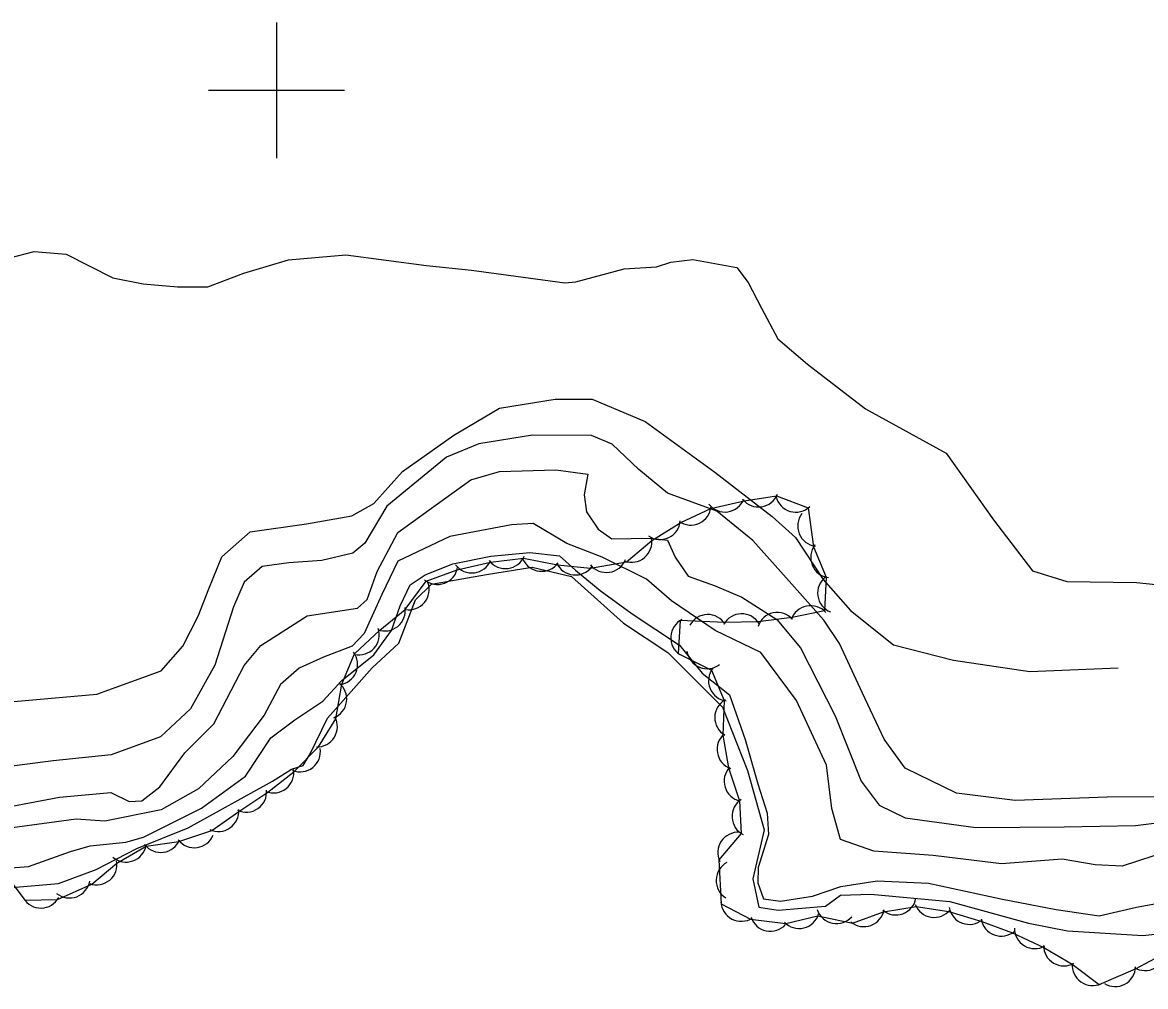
# Model space of a CAD drawing. Extents: x 646142 to 649934, y 5874075 to 5876351.
# Drawn here: x 648962.6 to 649128, y 5875667.9 to 5875810 of the extents above; entities that cross this region are included whole.
import ezdxf

# ---------------------------------------------------------------- set-up
doc = ezdxf.new("R2010")
doc.units = 0
for name, color, linetype in [('Niveau 1', 7, 'Continuous'), ('Niveau 2', 7, 'Continuous'), ('Niveau 4', 7, 'Continuous'), ('Niveau 44', 7, 'Continuous'), ('Niveau 61', 7, 'Continuous')]:
    doc.layers.add(name, color=color, linetype=linetype)

msp = doc.modelspace()

# ---------------------------------------------------------------- linework, layer by layer
at = {"layer": 'Niveau 1'}
for points in [[(648909.73, 5875769.97), (648919.55, 5875764.76), (648932.52, 5875750.69), (648940.4, 5875731.01), (648946.05, 5875715.35), (648952.54, 5875710.77), (648959.64, 5875709.76), (648973.55, 5875711), (648983.04, 5875714.42), (648986.21, 5875718.1), (648988.48, 5875722.52), (648990.04, 5875726.53)], [(648990.04, 5875726.53), (648991.94, 5875731.26), (648996.15, 5875734.92), (649004.45, 5875736.12), (649011.11, 5875737.3), (649014.33, 5875739.11), (649018.56, 5875743.82), (649026.12, 5875749.18), (649032.87, 5875753.17), (649041.04, 5875754.48), (649046.52, 5875754.5), (649054.3, 5875751.21), (649064.57, 5875743.7), (649073, 5875737.19), (649076.44, 5875734.1), (649080.52, 5875727.9)], [(649080.52, 5875727.9), (649084.56, 5875723.34), (649090.87, 5875718.28), (649099.72, 5875716.02), (649110.97, 5875714.33), (649123.99, 5875714.9)]]:
    msp.add_lwpolyline(points, dxfattribs=at)
at = {"layer": 'Niveau 2'}
for points in [[(648956.68, 5875774.29), (648964.31, 5875776.25), (648969.01, 5875775.85), (648975.91, 5875772.37), (648980.36, 5875771.48), (648985.41, 5875771.05), (648989.9, 5875771.04), (648995.2, 5875773.03), (649001.77, 5875775.02), (649010.21, 5875775.77), (649022.12, 5875774.2), (649028.71, 5875773.5), (649034.2, 5875772.76), (649042.46, 5875771.62), (649044.08, 5875771.77), (649051.24, 5875773.69), (649055.99, 5875774), (649058.08, 5875774.65), (649061.31, 5875775.05), (649067.82, 5875773.88), (649069.49, 5875771.69), (649071.47, 5875767.89), (649073.87, 5875763.37), (649078.21, 5875759.65)], [(649078.21, 5875759.65), (649086.75, 5875753.04), (649098.67, 5875746.5), (649105.64, 5875736.72), (649111.36, 5875729.16), (649116.4, 5875727.62), (649126.67, 5875727.48), (649137.09, 5875726.36), (649148.51, 5875723.87), (649160.69, 5875723.2), (649176.78, 5875724.4), (649188.03, 5875726.1), (649202.41, 5875729.25), (649211.74, 5875732.2)], [(648993.66, 5875723.85), (648990.94, 5875715.27), (648987.33, 5875708.85), (648982.91, 5875704.7), (648975.67, 5875702.06), (648967.09, 5875701.18), (648954.95, 5875699.63), (648941.96, 5875700.94), (648937.59, 5875705.13), (648933.95, 5875712.9), (648930.31, 5875728.3), (648925.83, 5875741.51), (648919.25, 5875753.24), (648913.8, 5875757.8)], [(649082.92, 5875718.47), (649080.61, 5875721.9), (649075.52, 5875727.67), (649070.16, 5875733.64), (649064.85, 5875737.98), (649057.59, 5875740.62), (649053.4, 5875744.12), (649049.43, 5875747.87), (649046.39, 5875749.12), (649037.73, 5875749.17), (649029.79, 5875747.88), (649025.06, 5875745.94), (649016.26, 5875738.7), (649013.02, 5875733.25), (649011.23, 5875731.8), (649006.71, 5875730.7), (649001.83, 5875730.38), (648997.9, 5875729.8), (648995.25, 5875727.51), (648993.66, 5875723.85)], [(648957.34, 5875693.83), (648968.05, 5875695.84), (648975.61, 5875696.51), (648978.31, 5875695.17), (648980.17, 5875695.27), (648982.8, 5875697.33), (648986.49, 5875702.36), (648990.78, 5875706.62), (648995.26, 5875715.25), (648997.68, 5875718.17), (649004.54, 5875722.54), (649011.94, 5875723.67), (649013.34, 5875724.97), (649014.83, 5875729.1), (649017.87, 5875734.83), (649022.48, 5875738.18), (649028.63, 5875742.6), (649032.85, 5875743.8), (649041.14, 5875744.06), (649045.88, 5875743.43), (649045.34, 5875740.39), (649045.69, 5875737.89), (649047.39, 5875735.34), (649049.4, 5875733.88), (649055.08, 5875733.97), (649057.62, 5875733.72), (649058.73, 5875731.18), (649060.63, 5875728.41), (649064.63, 5875726.95), (649068.53, 5875725.3), (649073.7, 5875722)], [(649131.51, 5875687.93), (649124.57, 5875685.66), (649120.62, 5875685.84), (649115.73, 5875686.7), (649106.82, 5875686.02), (649096.73, 5875687.24), (649087.99, 5875687.88), (649083.08, 5875689.56), (649081.83, 5875694.16), (649081, 5875700.56), (649076.59, 5875710.06), (649071.36, 5875717.13), (649064.6, 5875720.41), (649058.21, 5875724.78), (649054.51, 5875727.93), (649047.99, 5875731.17), (649042.76, 5875733.23), (649037.8, 5875736.15), (649034.64, 5875735.98), (649025.54, 5875734.23), (649017.9, 5875730.61), (649015.54, 5875725.69), (649012.91, 5875719.93), (649011.14, 5875718.06), (649006.95, 5875716.45), (649003.35, 5875714.84), (649000.58, 5875712.41), (648998.18, 5875707.9), (648993.58, 5875701.84), (648988.5, 5875697.03), (648983.04, 5875693.96), (648974.74, 5875692.28), (648970.49, 5875692.6), (648960.75, 5875691.26)], [(648957.57, 5875685.14), (648963.46, 5875685.61), (648969.66, 5875687.81), (648972.58, 5875688.66), (648977.83, 5875689.19), (648980.4, 5875689.95), (648988.94, 5875694.19), (648995.44, 5875698.9), (648999.15, 5875704.59), (649002.73, 5875707.21), (649006.82, 5875709.99), (649009.65, 5875713.01), (649014.36, 5875716.79), (649016.96, 5875720.38), (649018.21, 5875724.03), (649019.69, 5875727.11), (649021.9, 5875728.6), (649025.98, 5875730.2), (649031.57, 5875731.35), (649037.34, 5875731.86), (649041.67, 5875731.37), (649044.04, 5875729.28), (649047.67, 5875726.3), (649052.39, 5875722.83), (649059.35, 5875718.2), (649062.73, 5875714.08), (649066.72, 5875710.9), (649069.04, 5875704.33)], [(649073.7, 5875722), (649077.19, 5875717.84), (649082.28, 5875707.83), (649086.11, 5875698.18), (649088.79, 5875694.66), (649092.6, 5875692.76), (649103.04, 5875691.34), (649116.03, 5875691.44), (649126.55, 5875691.67), (649136.74, 5875692.93), (649142.8, 5875693.24), (649155.4, 5875691.31), (649168.44, 5875688.35), (649179.18, 5875686.25), (649188.87, 5875687.82), (649194.75, 5875688.82), (649202.93, 5875691.43), (649210.43, 5875693.86), (649216.03, 5875696.59), (649217.21, 5875697.45)], [(649216.16, 5875704.1), (649209.07, 5875699.9), (649196.91, 5875694.94), (649186.38, 5875692.6), (649175.45, 5875693.15), (649158.76, 5875695.3), (649146.9, 5875695.89), (649134.86, 5875695.87), (649122.35, 5875695.81), (649108.83, 5875695.31), (649100.19, 5875696.42), (649092.59, 5875700.09), (649089.5, 5875704.39), (649086.3, 5875711.15), (649082.92, 5875718.47)], [(649069.04, 5875704.33), (649070.89, 5875697.77), (649072.29, 5875693.47), (649072.46, 5875690.3), (649070.98, 5875685.45), (649070.89, 5875683.2), (649071.76, 5875680.86), (649074.26, 5875680.5), (649078.95, 5875681.21), (649083.11, 5875682.64), (649088.5, 5875683.48), (649096.05, 5875683.15), (649106.96, 5875680.81), (649114.86, 5875679.28), (649121.18, 5875678.31), (649126.7, 5875679.62), (649134.21, 5875681)]]:
    msp.add_lwpolyline(points, dxfattribs=at)
at = {"layer": 'Niveau 4'}
msp.add_lwpolyline([(648961.01, 5875682.49), (648967.9, 5875683.1), (648973.47, 5875685.14), (648979.42, 5875688.26), (648987.02, 5875691.3), (648999.44, 5875698.19), (649002.22, 5875699.97), (649003.93, 5875700.48), (649004.95, 5875702.22), (649007.52, 5875707.46), (649014.12, 5875714.89), (649018.02, 5875718.54), (649020.48, 5875724.9), (649022.85, 5875727.23), (649030.95, 5875728.66), (649037.67, 5875729.73), (649043.44, 5875728.35), (649051.13, 5875721.49), (649057.65, 5875717.12), (649065.69, 5875709.1), (649069.38, 5875699.76), (649071.85, 5875691.01), (649070.17, 5875683.78), (649071.03, 5875679.6), (649073.89, 5875679.15), (649080.89, 5875679.77), (649083.09, 5875681.39), (649087.54, 5875681.55), (649099.17, 5875680.46), (649110.76, 5875677.24), (649116.51, 5875676.1), (649127.63, 5875675.44), (649138.57, 5875676.65)], dxfattribs=at)
at = {"layer": 'Niveau 44'}
for points in [[(648959.59, 5875685.1), (648962.92, 5875680.65), (648967.77, 5875680.76), (648972.79, 5875682.98), (648976.5, 5875686.11), (648980.79, 5875688.6), (648985.6, 5875689.27), (648990.46, 5875690.93), (648994.45, 5875693.7), (648998.75, 5875696.56), (649002.56, 5875699.57), (649006.2, 5875703.24), (649008.74, 5875707.37), (649009.65, 5875712.47), (649011.5, 5875716.95), (649015.22, 5875720.42), (649018.98, 5875723.49), (649022.06, 5875727.68), (649026.62, 5875729.34), (649031.55, 5875730.44), (649036.37, 5875731.06), (649041.42, 5875730.08), (649046.25, 5875729.55), (649051.58, 5875730.52), (649055.29, 5875733.65), (649059.58, 5875736.29), (649063.97, 5875738.36), (649068.87, 5875739.49), (649073.67, 5875740.21), (649078.33, 5875738.44), (649079.13, 5875732.73), (649080.99, 5875728.25), (649080.71, 5875723.27), (649075.95, 5875722.29), (649070.91, 5875721.66), (649066.06, 5875721.56), (649059.46, 5875721.86), (649059.18, 5875717.01), (649064.08, 5875714.55), (649065.93, 5875710.06)], [(649065.93, 5875710.06), (649065.73, 5875704.95), (649066.59, 5875700.17), (649068.2, 5875695.3), (649068.47, 5875690.45), (649065.18, 5875686.61), (649065.5, 5875680.09), (649069.81, 5875677.85), (649075.04, 5875677.19), (649079.76, 5875678.32), (649084.87, 5875677.25), (649089.43, 5875678.92), (649094.22, 5875679.73), (649099.02, 5875678.99), (649103.88, 5875677.52), (649108.43, 5875675.85), (649113.02, 5875673.67), (649117.2, 5875671.2), (649121.19, 5875668.22), (649126.53, 5875670.5), (649130.94, 5875672.86)]]:
    msp.add_lwpolyline(points, dxfattribs=at)
for centre, start, end in [((649071.01, 5875741.59), 218.5358, 338.5137), ((649066.06, 5875740.85), 218.5358, 338.5137), ((649076.5, 5875740.82), 193.5671, 313.545), ((649061.02, 5875738.92), 235.2503, 355.2283), ((649079.78, 5875735.78), 142.4757, 262.4537), ((649056.5, 5875736.79), 235.2503, 355.2283), ((649052.3, 5875733.44), 250.0576, 10.0356), ((649081.69, 5875731.16), 142.4757, 262.4537), ((649028.78, 5875731.87), 217.3161, 337.294), ((649033.74, 5875732.5), 217.3161, 337.294), ((649039.06, 5875732.11), 203.7654, 323.7433), ((649048.61, 5875731.94), 218.2398, 338.2177), ((649023.73, 5875730.17), 230.0311, 350.009), ((649044.03, 5875731.57), 203.7654, 323.7433), ((649019.5, 5875726.43), 260.3152, 20.2932), ((649082.72, 5875725.91), 128.0746, 248.0525), ((649078.68, 5875721.05), 41.5925, 161.5705), ((649015.98, 5875723.32), 249.2264, 9.2044), ((649063.53, 5875719.74), 31.236, 151.214), ((649068.52, 5875719.85), 31.236, 151.214), ((649073.78, 5875720.05), 41.5925, 161.5705), ((649012.15, 5875719.79), 257.7413, 17.7192), ((649061.08, 5875719.33), 116.6258, 236.6037), ((649063.44, 5875717.75), 187.8136, 307.7916), ((649008.95, 5875715.38), 277.5336, 37.5116), ((649066.64, 5875712.98), 142.3658, 262.3438), ((649007.35, 5875710.29), 291.7014, 51.6794), ((649067.56, 5875707.55), 119.297, 239.275), ((649005.97, 5875706.23), 268.4708, 28.4488), ((649067.9, 5875702.87), 130.1915, 250.1695), ((649003.48, 5875702.55), 248.4143, 8.3922), ((648999.56, 5875699.45), 248.4143, 8.3922), ((649068.94, 5875698.19), 137.386, 257.364), ((648995.56, 5875696.61), 244.688, 4.666), ((649070.1, 5875692.98), 123.2357, 243.2136), ((648991.45, 5875693.76), 244.688, 4.666), ((648982.95, 5875690.68), 217.9848, 337.9628), ((648987.9, 5875691.37), 217.9848, 337.9628), ((649068, 5875687.65), 86.1942, 206.1722), ((648977.87, 5875689.26), 229.209, 349.1869), ((648973.51, 5875685.9), 250.1749, 10.1528), ((649067.77, 5875683.54), 118.1192, 238.0972), ((648969.53, 5875683.96), 230.4339, 350.4119), ((648965.3, 5875682.47), 211.2847, 331.2627), ((649091.24, 5875681.46), 230.1867, 350.1647), ((649068.47, 5875680.53), 182.6026, 302.5806), ((649082.51, 5875680.2), 198.3687, 318.3466), ((649086.54, 5875679.74), 230.1867, 350.1647), ((649096.89, 5875681.1), 201.2314, 321.2093), ((649102.07, 5875680.07), 189.8649, 309.8429), ((649072.77, 5875679.06), 198.0767, 318.0547), ((649076.99, 5875679.47), 223.4155, 343.3934), ((649106.76, 5875678.34), 189.8649, 309.8429), ((649111.7, 5875676.5), 179.408, 299.3859), ((649116, 5875673.95), 179.408, 299.3859), ((649127.96, 5875673.27), 238.1389, 358.1169), ((649120.22, 5875671.05), 174.9439, 294.9218), ((649123.55, 5875670.91), 238.1389, 358.1169)]:
    msp.add_arc(centre, 3, start, end, dxfattribs=at)
at = {"layer": 'Niveau 61'}
for points in [[(649000, 5875810), (649000, 5875800), (649000, 5875790)], [(648990, 5875800), (649000, 5875800), (649010, 5875800)]]:
    msp.add_lwpolyline(points, dxfattribs=at)

doc.saveas('drawing.dxf')
